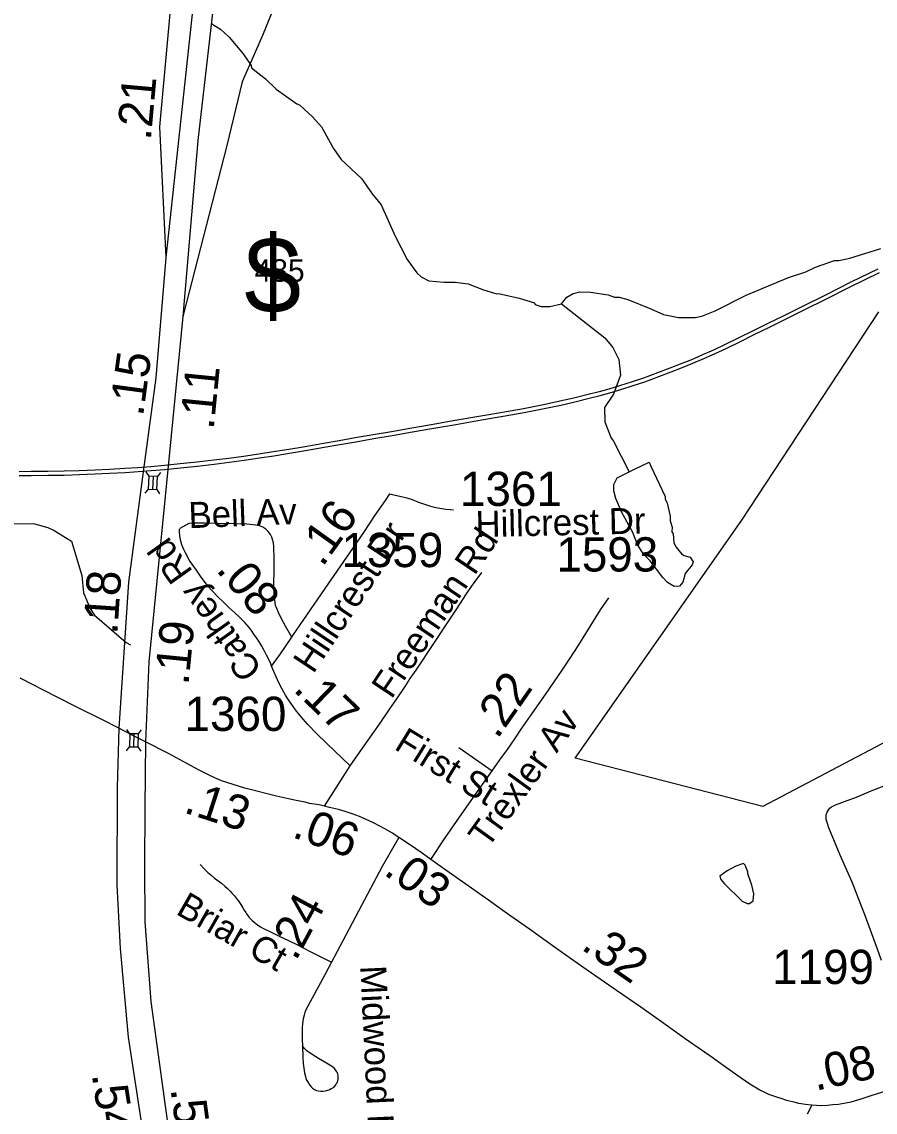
# Model space of a CAD drawing. Extents: x 1383679 to 1536984, y 460658 to 651027.
# Drawn here: x 1411047 to 1414164, y 542052 to 546032 of the extents above; entities that cross this region are included whole.
import ezdxf

# ---------------------------------------------------------------- set-up
doc = ezdxf.new("R2010")
doc.units = 0
for name, color, linetype in [('Default', 7, 'Continuous'), ('Exist Boundary Political City Limit New', 7, 'Continuous'), ('Exist Hydrographic Misc Water Feature', 7, 'Continuous'), ('Exist Railroad Mainline', 7, 'Continuous'), ('Exist Railroad Spur', 7, 'Continuous'), ('Exist Road Non-System Type 51', 7, 'Continuous'), ('Exist Road Non-System Type 51 Label', 7, 'Continuous'), ('Exist Road Primary Interstate Divided Center Attributed', 7, 'Continuous'), ('Exist Road Primary Interstate Shield CELL', 7, 'Continuous'), ('Exist Road Primary Interstate Structure Standard Bridge CELL', 7, 'Continuous'), ('Exist Road Secondary Mileage Hundredths English Label', 7, 'Continuous'), ('Exist Road Secondary Type 41 Attributed', 7, 'Continuous'), ('Exist Road Secondary Type 51 Attributed', 7, 'Continuous'), ('Exist Road Secondary Type 51 Label', 7, 'Continuous'), ('Exist Road Secondary Type 51 Number Label', 7, 'Continuous'), ('Map Preparation Boundary City Limit Buffer Line', 7, 'Continuous')]:
    doc.layers.add(name, color=color, linetype=linetype)

msp = doc.modelspace()

# ---------------------------------------------------------------- linework, layer by layer
at = {"layer": 'Default'}
for points in [[(1412525.9, 547779.7), (1412549.5, 547733.8), (1412498.2, 547528.3), (1412397.6, 547131.9), (1412342.1, 546825.2), (1412315.9, 546731.2), (1412287.3, 546625.2), (1412204.2, 546458.9), (1412089.6, 546304.1), (1411983.7, 546126.4), (1411925.9, 545982.1), (1411851.7, 545812.6), (1411794.9, 545580.1), (1411634.9, 544956.8)], [(1411606.9, 546277), (1411550.1, 545648.3), (1411573.2, 545171.2)]]:
    msp.add_lwpolyline(points, dxfattribs=at)
at = {"layer": 'Exist Boundary Political City Limit New'}
msp.add_lwpolyline([(1414211.4, 543408.6), (1413753.4, 543167.7), (1413067.9, 543343.8), (1413676.5, 544213.1), (1414177.2, 544973.5)], dxfattribs=at)
at = {"layer": 'Exist Hydrographic Misc Water Feature'}
for points in [[(1411741.1, 546024.4), (1411772.7, 546004.9), (1411804.1, 545976.3), (1411854.8, 545915.2), (1411883.9, 545872.5), (1411885.7, 545864.5), (1411936.9, 545823.4), (1411976, 545786.5), (1412050.9, 545732.8), (1412060.8, 545728.6), (1412109.8, 545683.5), (1412141.1, 545648.9), (1412185.4, 545569.9), (1412212.6, 545529.3), (1412287, 545459.7), (1412326.4, 545403.9), (1412359.6, 545363.6), (1412410.5, 545249), (1412454.6, 545164), (1412489.6, 545115.3), (1412505.3, 545100.9), (1412533, 545086.3), (1412588.9, 545081), (1412628.9, 545082.1), (1412676.8, 545075.1), (1412732.4, 545053.8), (1412781.9, 545039.5), (1412788, 545040.6), (1412863.7, 545022.9), (1412919.4, 545005.6), (1412921.2, 544999.6), (1412943.1, 544993.1), (1412975, 544992.4), (1413017.3, 545002.8)], [(1413017.3, 545002.8), (1413037.8, 545027), (1413060.1, 545040.5), (1413084.2, 545045.9), (1413124.2, 545045), (1413188, 545035.6), (1413211.9, 545027.1), (1413227.9, 545026.7), (1413259.7, 545018), (1413344.3, 544984.8), (1413390.5, 544963.1), (1413445.2, 544952.2), (1413506.3, 544952.5), (1413530.4, 544957.9), (1413578.8, 544976.8), (1413692.1, 545034.2), (1413847.2, 545098.5), (1413910, 545119.3), (1413945.8, 545136.9), (1414015, 545161), (1414031, 545160.6), (1414071.2, 545169.7), (1414183.9, 545205.1)], [(1413017.3, 545002.8), (1413176.6, 544877.9), (1413205.8, 544843.3), (1413227, 544798.8), (1413233.7, 544742.7), (1413207.9, 544673.3), (1413175.1, 544624.1), (1413176, 544572), (1413198.7, 544511.6), (1413206.6, 544503.4), (1413264.8, 544388.6)], [(1413264.8, 544388.6), (1413282.2, 544397.7), (1413337.9, 544424), (1413344.6, 544410.4), (1413396.1, 544299.2), (1413395.9, 544291.2), (1413403.6, 544275.1), (1413414.6, 544226.8), (1413414.2, 544210.8), (1413421.7, 544186.7), (1413421.3, 544170.7), (1413425.1, 544162.7), (1413428.4, 544130.6), (1413436.1, 544114.4), (1413455.6, 544090), (1413465.4, 544083.8), (1413487.4, 544077.3), (1413499, 544061.1), (1413494.8, 544049.1), (1413470, 544017.7), (1413461.3, 543985.9), (1413449, 543972.2), (1413429, 543970.6), (1413405.4, 543985.2), (1413387.7, 544003.5), (1413341.1, 544064.6), (1413317.6, 544089.1), (1413296.3, 544121.5), (1413277.3, 544170), (1413236.9, 544242.8), (1413215.9, 544291.3), (1413208.5, 544319.5), (1413209, 544343.4), (1413221.5, 544367.1), (1413264.8, 544388.6)], [(1411013.5, 544200.8), (1411093.5, 544199.1), (1411141.2, 544186), (1411165, 544175.5), (1411228.1, 544136.1), (1411265.4, 544011.3), (1411272, 543947.1), (1411296.8, 543890.6), (1411312.3, 543866.3), (1411428.1, 543765.7), (1411443.9, 543757.4)], [(1413595.8, 542913.1), (1413599.8, 542901.3), (1413613.5, 542885), (1413678.2, 542821.6), (1413695.9, 542813.2), (1413703.9, 542813), (1413718.2, 542822.6), (1413720.7, 542848.6), (1413713.4, 542880.7), (1413698.3, 542921.1), (1413698.5, 542929.1), (1413689, 542953.3), (1413683.1, 542959.4), (1413654.9, 542950), (1413622.5, 542932.8), (1413595.8, 542913.1)]]:
    msp.add_lwpolyline(points, dxfattribs=at)
at = {"layer": 'Exist Railroad Mainline'}
msp.add_lwpolyline([(1411037.3, 544375.7), (1411080.9, 544375.9), (1411142.3, 544376.7), (1411201.3, 544377.6), (1411256.2, 544378.9), (1411314.9, 544381.3), (1411367.5, 544383.9), (1411424, 544387), (1411471.8, 544390.4), (1411519.4, 544393.9), (1411568.9, 544398.2), (1411626.7, 544403.9), (1411687.7, 544410.4), (1411749.6, 544417.4), (1411804.2, 544424.4), (1411858.3, 544431.5), (1411914.6, 544439.8), (1411967.2, 544448), (1412017.3, 544456.1), (1412083.3, 544467.2), (1412151.5, 544479), (1412207.9, 544488.5), (1412266.7, 544499.2), (1412332.4, 544510.6), (1412399.6, 544521.7), (1412473.2, 544534.8), (1412543.7, 544547), (1412631.3, 544562.2), (1412725.2, 544579), (1412805.3, 544592.3), (1412881.6, 544605.8), (1412954.7, 544620.3), (1413015.1, 544633), (1413066.1, 544644.6), (1413119.1, 544657.7), (1413158.5, 544667.7), (1413194.6, 544678), (1413234.2, 544689.9), (1413279.8, 544704.3), (1413322.4, 544718.3), (1413373.9, 544737.1), (1413418.6, 544754.1), (1413456.4, 544768.9), (1413497.8, 544785.5), (1413537.9, 544803.3), (1413578.7, 544821.1), (1413619.6, 544840), (1413672, 544865.2), (1413722.1, 544890), (1413778.1, 544917.6), (1413834.1, 544945.5), (1413904.5, 544980.4), (1413985.8, 545020.7), (1414065.3, 545060.6), (1414075, 545065.4), (1414179, 545117.1)], dxfattribs=at)
at = {"layer": 'Exist Railroad Spur'}
for points in [[(1414172.8, 545129.6), (1414075, 545081.1), (1413979.6, 545033.2), (1413898.3, 544992.9), (1413827.9, 544958), (1413771.9, 544930.1), (1413715.9, 544902.6), (1413665.9, 544877.8), (1413613.6, 544852.7), (1413572.9, 544833.9), (1413532.3, 544816.1), (1413492.4, 544798.4), (1413451.2, 544782), (1413413.5, 544767.2), (1413369, 544750.2), (1413317.8, 544731.5), (1413275.5, 544717.7), (1413230.1, 544703.3), (1413190.7, 544691.4), (1413154.9, 544681.3), (1413115.7, 544671.3), (1413062.9, 544658.2), (1413012.1, 544646.7), (1412951.8, 544634), (1412879.1, 544619.6), (1412802.9, 544606.1), (1412722.8, 544592.8), (1412628.9, 544576), (1412541.4, 544560.8), (1412470.8, 544548.6), (1412397.3, 544535.5), (1412330, 544524.4), (1412264.2, 544513), (1412205.5, 544502.3), (1412149.1, 544492.8), (1412081, 544481), (1412015, 544469.9), (1411965, 544461.8), (1411912.5, 544453.7), (1411856.3, 544445.4), (1411802.4, 544438.3)], [(1411802.4, 544438.3), (1411747.9, 544431.3), (1411686.2, 544424.3), (1411625.2, 544417.8), (1411567.6, 544412.1), (1411518.3, 544407.9), (1411470.8, 544404.3), (1411423.1, 544401), (1411366.8, 544397.9), (1411314.3, 544395.3), (1411255.7, 544392.9), (1411201.1, 544391.6), (1411142.1, 544390.7), (1411080.8, 544389.9), (1411037.4, 544389.7)]]:
    msp.add_lwpolyline(points, dxfattribs=at)
at = {"layer": 'Exist Road Non-System Type 51'}
msp.add_line((1412643.2, 543382.8), (1412765, 543298), dxfattribs=at)
for points in [[(1412032.3, 543785.6), (1412010.1, 543825.2), (1411994.2, 543855.6), (1411983.7, 543876), (1411977.7, 543890.5), (1411973.1, 543901.7), (1411971.7, 543911.9), (1411969.7, 543928.4), (1411967.7, 543981.2), (1411968.2, 544029.6), (1411968.7, 544071.9), (1411967.7, 544114.8), (1411965.7, 544129.8), (1411962.7, 544141.7), (1411959.7, 544150.2), (1411954.8, 544160.7), (1411946.8, 544171.7), (1411938.3, 544179.6), (1411927.3, 544187.1), (1411914.2, 544192.3), (1411901.4, 544195.1), (1411891.9, 544196.1), (1411869, 544197.6), (1411827.4, 544199.1), (1411759.9, 544201), (1411714.8, 544202.3), (1411674.5, 544201.9), (1411656.1, 544200.4), (1411624.2, 544182.1)], [(1412245.8, 543316.3), (1412291.2, 543380.1), (1412353.7, 543468.6), (1412388.8, 543520.4), (1412415.9, 543560.3), (1412446.5, 543606.1), (1412465.6, 543634.5), (1412486.5, 543665.6), (1412551, 543762.4), (1412593.6, 543826.5), (1412635.4, 543889.1), (1412671.2, 543943.8), (1412689.3, 543970.6), (1412702, 543988.7), (1412726.9, 544021.6)], [(1414186.3, 542605.2), (1414172.1, 542646.8), (1414128.2, 542765.9), (1414080, 542891.5), (1414075, 542902.7), (1414035.9, 542989.6), (1413993.8, 543090.2), (1413988.8, 543105.2), (1413985, 543120), (1413984.2, 543128.7), (1413984.6, 543134.5), (1413985.9, 543140.8), (1413988, 543146.7), (1413991.3, 543152.5), (1413994.5, 543156.5), (1413998.4, 543161.1), (1414003.9, 543165.9), (1414008.4, 543168.6), (1414018.5, 543173.3), (1414075, 543194.3), (1414089.2, 543199.6), (1414149.1, 543224.3), (1414202.7, 543245.9), (1414248.8, 543265.3)], [(1411698.6, 542955.2), (1411714.1, 542938.9), (1411726.1, 542926.7), (1411738, 542916.4), (1411750.7, 542906.2), (1411775.9, 542887.1), (1411788.5, 542876.5), (1411797.7, 542868.1), (1411807.6, 542857.9), (1411814.7, 542849.9), (1411822.1, 542842), (1411829.9, 542833.3), (1411836.9, 542823.8), (1411846.6, 542810.1), (1411854.3, 542797), (1411858.9, 542789), (1411864.3, 542780.5), (1411867.4, 542775.3), (1411872, 542769.3), (1411877.4, 542762.8), (1411888.2, 542751.7), (1411895.4, 542745.4), (1411901.4, 542740), (1411908.6, 542734.5), (1411917.9, 542728.3), (1411926.4, 542723.7), (1411955.2, 542709.5), (1411987.1, 542693.9), (1412020.5, 542678.2), (1412053.6, 542661.9), (1412099.3, 542638.2), (1412178.2, 542599.4)]]:
    msp.add_lwpolyline(points, dxfattribs=at)
at = {"layer": 'Exist Road Primary Interstate Divided Center Attributed'}
for points in [[(1411863.5, 547921), (1411786.2, 547141.8), (1411573.2, 545171.2)], [(1411808.4, 546666), (1411774.2, 546339.6), (1411689.9, 545599.1), (1411634.9, 544956.8)], [(1411573.2, 545171.2), (1411536.7, 544732.8), (1411490.3, 544389.1)], [(1411634.9, 544956.8), (1411579.6, 544397.5)], [(1411490.3, 544389.1), (1411435.9, 543986.9), (1411400.5, 543453.6)], [(1411579.6, 544397.5), (1411510.2, 543695.3), (1411498.1, 543404.1)], [(1411400.5, 543453.6), (1411395.3, 543237), (1411394.2, 542879.9), (1411405.7, 542648.7), (1411435.4, 542325.6), (1411522.9, 541753.9), (1411624.7, 541268.4), (1411762.1, 540650.5)], [(1411498.1, 543404.1), (1411496.6, 543163.1), (1411494.9, 542948.6), (1411496.6, 542746.7), (1411517.6, 542456.2), (1411591.8, 541915.7), (1411687.6, 541391.3), (1411844.4, 540675.5)]]:
    msp.add_lwpolyline(points, dxfattribs=at)
at = {"layer": 'Exist Road Primary Interstate Structure Standard Bridge CELL'}
for p, q in [((1411500.2, 544389), (1411510.3, 544373.1)), ((1411553.6, 544386.4), (1411541.9, 544371.6)), ((1411526.1, 544372.4), (1411523.8, 544324.9)), ((1411508.3, 544325.7), (1411496.6, 544310.9)), ((1411539.5, 544324.2), (1411549.7, 544308.3)), ((1411441.3, 543433.3), (1411430.7, 543448.8)), ((1411455.9, 543385.4), (1411457, 543432.9)), ((1411472.5, 543432.5), (1411483.8, 543447.6)), ((1411428.8, 543370.7), (1411440.1, 543385.8)), ((1411482.3, 543369.5), (1411471.7, 543385.1))]:
    msp.add_line(p, q, dxfattribs=at)
for points in [[(1411510.3, 544373.1), (1411508, 544325.7), (1411539.6, 544324.2), (1411541.9, 544371.6)], [(1411471.7, 543385.1), (1411472.8, 543432.5), (1411441.2, 543433.3), (1411440.1, 543385.8)]]:
    msp.add_lwpolyline(points, close=True, dxfattribs=at)
at = {"layer": 'Exist Road Secondary Type 41 Attributed'}
for points in [[(1412423.6, 543054.7), (1412362.5, 542948), (1412287.2, 542805.6), (1412219.6, 542677), (1412178.2, 542599.4), (1412153.2, 542552.8), (1412084.6, 542425.3), (1412080.6, 542415.8), (1412077.6, 542405.8), (1412074.6, 542392.4), (1412072.2, 542374.3), (1412071.1, 542362), (1412070.6, 542347.4), (1412070.6, 542317.1), (1412071.6, 542294.1)], [(1412071.6, 542294.1), (1412073, 542250.8), (1412074.7, 542228.9), (1412076.4, 542211.8), (1412078.7, 542194.7), (1412082.4, 542181.3), (1412085.8, 542171.1), (1412089.8, 542163.4), (1412096.1, 542154.1), (1412102.9, 542144.8), (1412108.4, 542139.7), (1412115.5, 542134.6), (1412123, 542131.1), (1412130.7, 542129.4), (1412138.5, 542128.6), (1412138.9, 542128.6)], [(1412202.7, 542178.7), (1412202.4, 542184.2), (1412200.4, 542191.6), (1412197, 542199), (1412192.4, 542205.8), (1412187, 542211.8), (1412181.3, 542216.6), (1412159.9, 542230), (1412129.7, 542247.7), (1412110.4, 542260.1), (1412087.9, 542276.1), (1412079.5, 542284.6), (1412071.6, 542294.1)], [(1412138.9, 542128.6), (1412146, 542128.3), (1412155.4, 542129.6), (1412163.9, 542131.5), (1412169.1, 542133.4), (1412170.5, 542134), (1412176.9, 542137.4), (1412182.5, 542140.6), (1412183.3, 542141.1), (1412189.2, 542145.9), (1412193.6, 542151.1), (1412196.6, 542156.2), (1412199.6, 542161.7), (1412201, 542165.9), (1412202.4, 542172.5), (1412202.7, 542178.2), (1412202.7, 542178.7)]]:
    msp.add_lwpolyline(points, dxfattribs=at)
at = {"layer": 'Exist Road Secondary Type 51 Attributed'}
for points in [[(1411959.2, 543680.3), (1411991.6, 543724.5), (1412032.3, 543785.6), (1412036.6, 543792.1), (1412077.3, 543850.3), (1412166.1, 543978.7), (1412245.1, 544093.4), (1412295.9, 544168.2), (1412337.8, 544231.5), (1412375.5, 544285), (1412390.7, 544308.6), (1412410.4, 544303.8), (1412438.3, 544297.7), (1412452.9, 544293.8), (1412471.8, 544288.3), (1412495.6, 544278.6), (1412517.3, 544270.7), (1412536.1, 544264.5), (1412552.4, 544260.2), (1412566.6, 544257.3), (1412580.4, 544255), (1412594.9, 544253), (1412611.5, 544251.3), (1412623.5, 544250.5)], [(1411959.2, 543680.3), (1411955.8, 543688.5), (1411950.8, 543699.5), (1411940.3, 543720), (1411930.3, 543738.9), (1411922.9, 543752.4), (1411911.9, 543770.9), (1411903.9, 543782.8), (1411894.4, 543796.7), (1411885.5, 543809.7), (1411878, 543819.2), (1411861.5, 543838.6), (1411842.1, 543858.1), (1411825.1, 543874), (1411802.6, 543894.5), (1411780.7, 543915.4), (1411765.2, 543930.3), (1411740.8, 543955.8), (1411728.8, 543969.7), (1411702.3, 544004.2), (1411684.5, 544030.6), (1411659.6, 544065.5), (1411644.5, 544092.9), (1411638, 544105.6), (1411631, 544123.3), (1411627.2, 544136.7), (1411623.3, 544154.2), (1411622.3, 544173.4), (1411623.1, 544179.6), (1411624.2, 544182.1)], [(1412540.6, 542974.3), (1412590.9, 543050), (1412634.2, 543112.8), (1412687.7, 543189.9), (1412765, 543298), (1412799.2, 543345.9), (1412817.8, 543371.5), (1412831.3, 543390.8), (1412849.8, 543417.8), (1412871.1, 543450.2), (1412913.2, 543510.4), (1412959.2, 543575.9), (1413020.8, 543665.7), (1413046.5, 543704.9), (1413080.7, 543757.6), (1413106.6, 543798.7), (1413160.7, 543885), (1413190.3, 543929.7)], [(1412245.8, 543316.3), (1412161.3, 543397.5), (1412124.2, 543433.3), (1412090.8, 543467), (1412082.5, 543477.1), (1412074.5, 543486.1), (1412050.5, 543515.5), (1412029.6, 543544.5), (1412021.1, 543557.4), (1412010, 543574.3), (1411996.7, 543598.3), (1411985.8, 543619.4), (1411975.7, 543641.2), (1411967.7, 543660.1), (1411959.2, 543680.3)], [(1411400.5, 543453.6), (1411339.2, 543484.7), (1411247.8, 543530.1), (1411173.5, 543568.4), (1411041.1, 543635.4)], [(1411498.1, 543404.1), (1411449.7, 543427.5), (1411400.5, 543453.6)], [(1412151.9, 543168.4), (1412132.3, 543174), (1412097.1, 543179), (1412081.5, 543182.9), (1412048.3, 543189.1), (1412020.6, 543195.1), (1411977, 543205.1), (1411860.7, 543233.9), (1411775.8, 543261.3), (1411737.9, 543278.3), (1411694.8, 543300.5), (1411649.1, 543324.1), (1411582.9, 543361.1), (1411498.1, 543404.1)], [(1412151.9, 543168.4), (1412245.8, 543316.3)], [(1412423.6, 543054.7), (1412421.5, 543056.1), (1412400.7, 543069.8), (1412372.1, 543086), (1412354.3, 543096.2), (1412330.9, 543107.6), (1412303.8, 543120.2), (1412279.5, 543130.6), (1412253.5, 543140.1), (1412227.1, 543149.6), (1412203.7, 543156.6), (1412170.7, 543164), (1412151.9, 543168.4)], [(1412540.6, 542974.3), (1412508.7, 542997.2), (1412462.5, 543029.3), (1412423.6, 543054.7)], [(1413931.6, 542077.2), (1413929.7, 542077.3), (1413908.4, 542079.2), (1413885.2, 542083.8), (1413871.7, 542086.4), (1413840.5, 542094.3), (1413819.6, 542101), (1413807.9, 542104.9), (1413793.3, 542109.9), (1413775.5, 542116.4), (1413760.5, 542122.8), (1413742.5, 542132.1), (1413730, 542139.1), (1413705.8, 542154.1), (1413674.4, 542175.4), (1413620.8, 542213.4), (1413559.1, 542256.7), (1413469.7, 542319.4), (1413391.5, 542375.3), (1413307.1, 542435.4), (1413218.5, 542496.3), (1413206.1, 542504.8), (1413095.4, 542581.3), (1412992.7, 542653.9), (1412900.7, 542719.1), (1412821.2, 542776), (1412751.4, 542825.5), (1412676.8, 542877.5), (1412583.8, 542943.2), (1412540.6, 542974.3)], [(1414315, 542166.6), (1414272.9, 542151.7), (1414186.6, 542123.2), (1414147.2, 542110.8), (1414110.8, 542098.8), (1414075, 542088.4), (1414069.3, 542087.1), (1414049.4, 542083.3), (1414029.3, 542080.1), (1414008.8, 542077.9), (1413988.8, 542076.2), (1413965.3, 542075.1), (1413949.5, 542075.9), (1413931.6, 542077.2)], [(1413931.6, 542077.2), (1413915.6, 542043.7)]]:
    msp.add_lwpolyline(points, dxfattribs=at)
at = {"layer": 'Map Preparation Boundary City Limit Buffer Line'}
msp.add_lwpolyline([(1414211.4, 543408.6), (1413753.4, 543167.7), (1413067.9, 543343.8), (1413676.5, 544213.1), (1414177.2, 544973.5)], dxfattribs=at)

# ---------------------------------------------------------------- texts
at = {"layer": 'Default'}
msp.add_text('$', height=278.9, dxfattribs=at).set_placement((1411859.4, 544968.4))
at = {"layer": 'Exist Road Non-System Type 51 Label'}
for s, rotation, p in [('Bell Av', 2.2615, (1411657.2, 544183.2)), ('Freeman Rd', 56.0771, (1412396.9, 543556.5)), ('First St', 328.3654, (1412402.9, 543379.1)), ('Briar Ct', 330.297, (1411605.6, 542776.7))]:
    msp.add_text(s, height=95, rotation=rotation, dxfattribs=at).set_placement(p)
at = {"layer": 'Exist Road Primary Interstate Shield CELL'}
msp.add_text('485', height=82.02, dxfattribs=at).set_placement((1411896.7, 545083.2))
at = {"layer": 'Exist Road Secondary Mileage Hundredths English Label'}
for s, rotation, p in [('.21', 84.8408, (1411517.6, 545597.1)), ('.15', 82.2995, (1411489.3, 544588.9)), ('.11', 84.3544, (1411747.2, 544540.7)), ('.16', 54.5289, (1412144.6, 544038.7)), ('.18', 86.2069, (1411395.3, 543793.8)), ('.08', 310.2248, (1411753.2, 544030.3)), ('.19', 84.3544, (1411655, 543608.3)), ('.17', 315.9193, (1412035, 543591.7)), ('.22', 55.0212, (1412783.2, 543410.5)), ('.13', 342.0821, (1411634, 543146.7)), ('.06', 339.9352, (1412029.9, 543057)), ('.03', 325.161, (1412364.2, 542921.8)), ('.24', 61.6975, (1412047.5, 542600.5)), ('.32', 325.35, (1413085.6, 542648.8)), ('.08', 12.2872, (1413945.8, 542129.1)), ('.54', 278.7073, (1411301.7, 542189.4)), ('.52', 277.8194, (1411589.5, 542136.5))]:
    msp.add_text(s, height=125, rotation=rotation, dxfattribs=at).set_placement(p)
at = {"layer": 'Exist Road Secondary Type 51 Label'}
for s, rotation, p in [('Hillcrest Dr', 1.2556, (1412704.7, 544150.5)), ('Hillcrest Dr', 56.3675, (1412111.2, 543648.9)), ('Cathey Rd', 125.4933, (1411928, 543668.1)), ('Trexler Av', 54.1968, (1412748.3, 543010.9)), ('Midwood Dr', 272.7395, (1412282.7, 542585.2))]:
    msp.add_text(s, height=95, rotation=rotation, dxfattribs=at).set_placement(p)
at = {"layer": 'Exist Road Secondary Type 51 Number Label'}
for s, p in [('1361', (1412647.1, 544264.6)), ('1359', (1412214.3, 544041.4)), ('1593', (1412999.1, 544025.3)), ('1360', (1411641.3, 543443.3)), ('1199', (1413787.2, 542519.4))]:
    msp.add_text(s, height=125, dxfattribs=at).set_placement(p)

doc.saveas('drawing.dxf')
